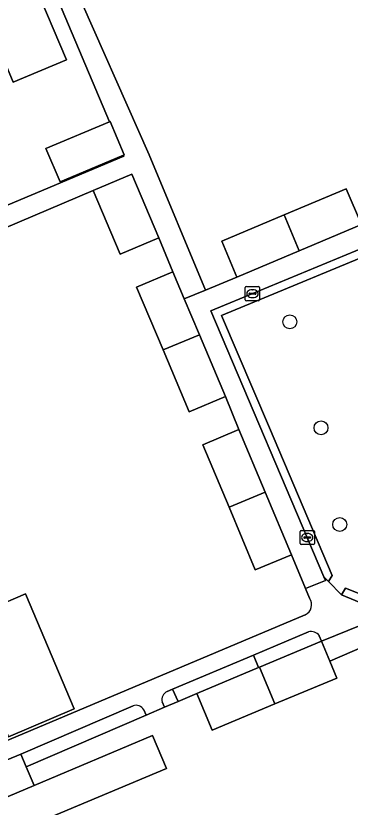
# Model space of a CAD drawing. Extents: x 157767 to 159172, y 387839 to 389425.
# Drawn here: x 158882.9 to 158906.3, y 388369.9 to 388425.4 of the extents above; entities that cross this region are included whole.
import ezdxf

# ---------------------------------------------------------------- set-up
doc = ezdxf.new("R2010")
doc.units = 0
for name, color, linetype in [('IMGEO_Boom', 7, 'Continuous'), ('IMGEO_Erf', 7, 'Continuous'), ('IMGEO_Groenvoorziening', 7, 'Continuous'), ('IMGEO_Kolk', 7, 'Continuous'), ('IMGEO_Pand', 7, 'Continuous'), ('IMGEO_Rijbaan_lokaal_open', 7, 'Continuous'), ('IMGEO_Voetpad_open', 7, 'Continuous')]:
    doc.layers.add(name, color=color, linetype=linetype)

msp = doc.modelspace()

# ---------------------------------------------------------------- linework, layer by layer
at = {"layer": 'IMGEO_Boom'}
for centre in [(158902.054, 388403.909), (158904.238, 388396.483), (158905.548, 388389.707)]:
    msp.add_circle(centre, 0.489, dxfattribs=at)
at = {"layer": 'IMGEO_Erf'}
for points in [[(158906.396, 388444.484), (158883.689, 388434.919), (158886.775, 388427.932), (158892.217, 388415.61), (158896.145, 388406.125), (158898.359, 388407.044), (158897.296, 388409.564), (158901.65, 388411.401), (158906.005, 388413.238), (158907.068, 388410.718)], [(158897.807, 388390.911), (158895.973, 388395.298), (158898.496, 388396.352), (158897.556, 388398.68), (158895.017, 388397.606), (158893.185, 388401.936), (158891.325, 388406.331), (158893.864, 388407.405), (158892.885, 388409.794), (158890.178, 388408.652), (158888.296, 388413.111), (158873.745, 388406.93)], [(158903.437, 388384.536), (158903.155, 388385.21), (158902.163, 388387.58), (158899.64, 388386.526), (158897.807, 388390.911)], [(158881.278, 388383.873), (158883.553, 388384.835), (158886.962, 388376.775), (158882.375, 388374.834)], [(158871.4, 388369.985), (158903.135, 388383.377)], [(158907.277, 388381.168), (158904.862, 388380.127), (158905.357, 388378.945), (158901.013, 388377.126), (158896.626, 388375.289), (158895.546, 388377.867), (158894.236, 388377.304), (158893.277, 388376.892), (158892.006, 388376.345), (158883.599, 388372.731), (158884.156, 388371.409), (158892.445, 388374.91), (158893.417, 388372.607), (158884.594, 388368.881)]]:
    msp.add_lwpolyline(points, dxfattribs=at)
for points in [[(158884.99, 388416.061), (158889.429, 388417.934), (158882.487, 388434.413), (158852.422, 388421.748), (158852.611, 388421.301), (158856.513, 388412.065), (158860.405, 388402.853), (158862.751, 388403.843), (158861.832, 388406.022), (158866.242, 388407.883), (158870.494, 388409.677), (158871.414, 388407.497), (158890.448, 388415.515), (158890.416, 388415.59), (158885.979, 388413.717)], [(158869.015, 388416.793), (158866.9, 388415.901), (158867.584, 388414.279), (158865.219, 388413.281), (158864.155, 388412.832), (158860.612, 388411.338), (158859.918, 388412.983), (158857.805, 388412.091), (158854.289, 388420.426), (158859.944, 388422.811), (158865.488, 388425.15), (158871.033, 388427.489), (158876.577, 388429.828), (158882.232, 388432.213), (158884.175, 388427.607), (158886.426, 388422.272), (158882.706, 388420.702), (158882.014, 388422.343), (158880.079, 388421.526), (158877.952, 388420.629), (158878.669, 388418.93), (158875.251, 388417.488), (158871.708, 388415.994), (158871.015, 388417.636)]]:
    msp.add_lwpolyline(points, close=True, dxfattribs=at)
msp.add_arc((158902.791, 388384.086), 0.788, 295.9231, 34.8674, dxfattribs=at)
at = {"layer": 'IMGEO_Groenvoorziening'}
for points in [[(158904.767, 388385.708), (158905.674, 388384.767), (158905.959, 388385.24), (158908.936, 388384.041), (158923.193, 388389.964), (158929.749, 388392.688), (158930.071, 388396.779), (158950.592, 388406.799), (158955.249, 388402.857), (158961.841, 388405.624), (158965.184, 388407.027), (158957.433, 388423.731), (158953.509, 388422.077), (158930.013, 388412.173), (158921.791, 388408.781), (158921.247, 388410.088), (158920.836, 388409.579), (158919.221, 388413.458), (158909.895, 388409.591), (158897.276, 388404.36), (158900.628, 388396.484), (158905.029, 388386.142)], [(158883.599, 388372.731), (158883.228, 388373.611), (158871.139, 388368.602), (158874.528, 388360.59), (158875.426, 388360.972), (158876.531, 388361.438), (158875.041, 388364.966), (158882.649, 388368.179), (158881.72, 388370.38), (158884.156, 388371.409)]]:
    msp.add_lwpolyline(points, close=True, dxfattribs=at)
for points in [[(158903.356, 388382.173), (158899.518, 388380.556), (158899.874, 388379.68), (158899.937, 388379.706), (158904.277, 388381.523), (158904.121, 388381.897)], [(158893.121, 388377.266), (158893.277, 388376.892), (158894.236, 388377.304), (158893.839, 388378.163)], [(158893.839, 388378.163), (158893.463, 388378.005)]]:
    msp.add_lwpolyline(points, dxfattribs=at)
for centre, radius, start, end in [((158903.559, 388381.537), 0.668, 32.6532, 107.6696), ((158893.77, 388377.414), 0.666, 117.487, 192.8448)]:
    msp.add_arc(centre, radius, start, end, dxfattribs=at)
at = {"layer": 'IMGEO_Kolk'}
for p, q in [((158899.016, 388406.381), (158899.868, 388406.381)), ((158898.941, 388405.455), (158898.941, 388406.307)), ((158899.2, 388405.875), (158899.2, 388405.887)), ((158899.638, 388405.838), (158899.24, 388405.838)), ((158899.243, 388405.924), (158899.641, 388405.924)), ((158899.429, 388406.161), (158899.454, 388406.161)), ((158899.684, 388405.887), (158899.684, 388405.875)), ((158899.942, 388406.307), (158899.942, 388405.455)), ((158899.868, 388405.381), (158899.016, 388405.381)), ((158899.452, 388405.601), (158899.427, 388405.601)), ((158902.773, 388388.368), (158902.773, 388389.22)), ((158902.848, 388389.294), (158903.7, 388389.294)), ((158903.774, 388389.22), (158903.774, 388388.368)), ((158903.032, 388388.788), (158903.032, 388388.8)), ((158903.47, 388388.751), (158903.072, 388388.751)), ((158903.075, 388388.837), (158903.473, 388388.837)), ((158903.261, 388389.074), (158903.286, 388389.074)), ((158903.516, 388388.8), (158903.516, 388388.788)), ((158903.7, 388388.294), (158902.848, 388388.294)), ((158903.284, 388388.514), (158903.259, 388388.514))]:
    msp.add_line(p, q, dxfattribs=at)
for points in [[(158899.016, 388406.381), (158899.868, 388406.381)], [(158898.941, 388405.455), (158898.941, 388406.307)], [(158899.942, 388406.307), (158899.942, 388405.455)], [(158899.868, 388405.381), (158899.016, 388405.381)], [(158902.773, 388388.368), (158902.773, 388389.22)], [(158902.848, 388389.294), (158903.7, 388389.294)], [(158903.774, 388389.22), (158903.774, 388388.368)], [(158903.7, 388388.294), (158902.848, 388388.294)]]:
    msp.add_lwpolyline(points, dxfattribs=at)
for centre, radius, start, end in [((158899.018, 388406.305), 0.0765, 91.552, 178.448), ((158899.018, 388406.305), 0.0765, 91.552, 178.448), ((158899.866, 388406.305), 0.0765, 1.552, 88.448), ((158899.866, 388406.305), 0.0765, 1.552, 88.448), ((158899.24, 388405.884), 0.0403, 85.8775, 175.7526), ((158899.237, 388405.874), 0.0366, 178.938, 274.7102), ((158899.641, 388405.881), 0.043, 264.8664, 352.4533), ((158899.645, 388405.886), 0.0386, 1.7309, 96.639), ((158899.018, 388405.457), 0.0765, 181.552, 268.448), ((158899.018, 388405.457), 0.0765, 181.552, 268.448), ((158899.866, 388405.457), 0.0765, 271.552, 358.448), ((158899.866, 388405.457), 0.0765, 271.552, 358.448), ((158902.85, 388389.218), 0.0765, 91.552, 178.448), ((158902.85, 388389.218), 0.0765, 91.552, 178.448), ((158903.698, 388389.218), 0.0765, 1.552, 88.448), ((158903.698, 388389.218), 0.0765, 1.552, 88.448), ((158903.072, 388388.797), 0.0403, 85.8775, 175.7526), ((158903.069, 388388.787), 0.0366, 178.938, 274.7102), ((158903.473, 388388.794), 0.043, 264.8664, 352.4533), ((158903.477, 388388.799), 0.0386, 1.7309, 96.639), ((158902.85, 388388.37), 0.0765, 181.552, 268.448), ((158902.85, 388388.37), 0.0765, 181.552, 268.448), ((158903.698, 388388.37), 0.0765, 271.552, 358.448), ((158903.698, 388388.37), 0.0765, 271.552, 358.448)]:
    msp.add_arc(centre, radius, start, end, dxfattribs=at)
for centre, major_axis, ratio, start_param, end_param in [((158899.428, 388405.881), (-0.387, 0.002), 0.722429, 4.712389, 7.853982), ((158899.453, 388405.881), (-0.39, 0.002), 0.717154, 1.570796, 4.712389), ((158903.26, 388388.794), (-0.387, 0.002), 0.722429, 4.712389, 7.853982), ((158903.285, 388388.794), (-0.39, 0.002), 0.717154, 1.570796, 4.712389)]:
    msp.add_ellipse(centre, major_axis=major_axis, ratio=ratio, start_param=start_param, end_param=end_param, dxfattribs=at)
at = {"layer": 'IMGEO_Pand'}
for points in [[(158880.079, 388421.526), (158882.014, 388422.343), (158882.706, 388420.702), (158886.426, 388422.272), (158884.175, 388427.607), (158882.232, 388432.213), (158876.577, 388429.828)], [(158890.416, 388415.59), (158890.464, 388415.61), (158889.475, 388417.954), (158889.429, 388417.934), (158884.99, 388416.061), (158885.979, 388413.717)], [(158888.296, 388413.111), (158890.178, 388408.652), (158892.885, 388409.794), (158891.003, 388414.253)], [(158902.714, 388408.881), (158907.068, 388410.718), (158906.005, 388413.238), (158901.65, 388411.401)], [(158902.714, 388408.881), (158901.65, 388411.401), (158897.296, 388409.564), (158898.359, 388407.044)], [(158893.185, 388401.936), (158895.731, 388402.995), (158894.666, 388405.511), (158893.864, 388407.405), (158891.325, 388406.331)], [(158893.185, 388401.936), (158895.017, 388397.606), (158897.556, 388398.68), (158895.731, 388402.995)], [(158897.807, 388390.911), (158900.33, 388391.966), (158898.496, 388396.352), (158895.973, 388395.298)], [(158897.807, 388390.911), (158899.64, 388386.526), (158902.163, 388387.58), (158900.33, 388391.966)], [(158883.553, 388384.835), (158881.278, 388383.873), (158871.848, 388379.884), (158874.237, 388374.237), (158881.353, 388377.249), (158882.375, 388374.834), (158886.962, 388376.775)], [(158901.013, 388377.126), (158905.357, 388378.945), (158904.862, 388380.127), (158904.277, 388381.523), (158899.937, 388379.706)], [(158899.937, 388379.706), (158899.874, 388379.68), (158895.546, 388377.867), (158896.626, 388375.289), (158901.013, 388377.126)], [(158884.594, 388368.881), (158893.417, 388372.607), (158892.445, 388374.91), (158884.156, 388371.409), (158881.72, 388370.38), (158882.649, 388368.179), (158875.041, 388364.966), (158876.531, 388361.438), (158875.426, 388360.972), (158882.795, 388343.494), (158883.881, 388343.954), (158885.364, 388340.443), (158892.902, 388343.626), (158893.85, 388341.383), (158904.663, 388345.949), (158903.706, 388348.215), (158894.893, 388344.493)]]:
    msp.add_lwpolyline(points, close=True, dxfattribs=at)
at = {"layer": 'IMGEO_Rijbaan_lokaal_open'}
for points in [[(158904.767, 388385.708), (158905.029, 388386.142), (158900.628, 388396.484), (158897.276, 388404.36), (158909.895, 388409.591), (158919.221, 388413.458), (158920.836, 388409.579), (158921.247, 388410.088), (158919.532, 388414.21), (158896.519, 388404.669), (158904.446, 388386.04)], [(158929.938, 388392.233), (158929.749, 388392.688), (158923.193, 388389.964), (158908.936, 388384.041), (158905.959, 388385.24), (158905.674, 388384.767), (158908.94, 388383.419)]]:
    msp.add_lwpolyline(points, close=True, dxfattribs=at)
at = {"layer": 'IMGEO_Voetpad_open'}
for points in [[(158886.775, 388427.932), (158883.689, 388434.919), (158882.487, 388434.413), (158889.429, 388417.934), (158889.475, 388417.954), (158890.464, 388415.61), (158890.416, 388415.59), (158890.448, 388415.515), (158871.414, 388407.497), (158867.162, 388405.703), (158862.751, 388403.843), (158860.405, 388402.853), (158860.985, 388401.48), (158862.463, 388402.156), (158867.068, 388404.105), (158870.512, 388405.562), (158873.745, 388406.93), (158888.296, 388413.111), (158891.003, 388414.253), (158892.885, 388409.794), (158893.864, 388407.405), (158894.666, 388405.511), (158896.145, 388406.125), (158892.217, 388415.61)], [(158899.874, 388379.68), (158899.518, 388380.556), (158893.839, 388378.163), (158894.236, 388377.304), (158895.546, 388377.867)]]:
    msp.add_lwpolyline(points, close=True, dxfattribs=at)
for points in [[(158857.849, 388400.164), (158860.985, 388401.48), (158860.405, 388402.853), (158856.162, 388401.064), (158848.355, 388419.543), (158847.266, 388419.093), (158859.88, 388389.119), (158860.832, 388386.857), (158861.919, 388387.315), (158862.342, 388386.309), (158861.255, 388385.851), (158868.903, 388367.676), (158871.139, 388368.602), (158883.228, 388373.611), (158891.082, 388377.002)], [(158907.068, 388410.718), (158902.714, 388408.881), (158898.359, 388407.044), (158896.145, 388406.125), (158894.666, 388405.511), (158895.731, 388402.995), (158897.556, 388398.68), (158898.496, 388396.352), (158900.33, 388391.966), (158902.163, 388387.58), (158903.155, 388385.21), (158904.543, 388385.788), (158904.446, 388386.04), (158896.519, 388404.669), (158919.532, 388414.21)], [(158904.121, 388381.897), (158904.277, 388381.523), (158908.94, 388383.419), (158905.674, 388384.767), (158904.767, 388385.708), (158904.446, 388386.04), (158904.543, 388385.788), (158903.155, 388385.21), (158903.437, 388384.536)], [(158903.135, 388383.377), (158871.4, 388369.985)], [(158908.94, 388383.419), (158904.277, 388381.523), (158904.862, 388380.127), (158907.277, 388381.168)], [(158893.463, 388378.005), (158893.839, 388378.163), (158899.518, 388380.556), (158903.356, 388382.173)], [(158891.082, 388377.002), (158883.228, 388373.611), (158883.599, 388372.731), (158892.006, 388376.345)], [(158891.847, 388376.726), (158892.006, 388376.345), (158893.277, 388376.892), (158893.121, 388377.266)], [(158892.006, 388376.345), (158891.847, 388376.726)]]:
    msp.add_lwpolyline(points, dxfattribs=at)
for centre, radius, start, end in [((158902.791, 388384.086), 0.788, 295.9231, 34.8674), ((158903.559, 388381.537), 0.668, 32.6532, 107.6696), ((158893.77, 388377.414), 0.666, 117.487, 192.8448), ((158891.285, 388376.366), 0.668, 32.6532, 107.6696), ((158891.285, 388376.366), 0.668, 32.6532, 107.6696)]:
    msp.add_arc(centre, radius, start, end, dxfattribs=at)

doc.saveas('drawing.dxf')
